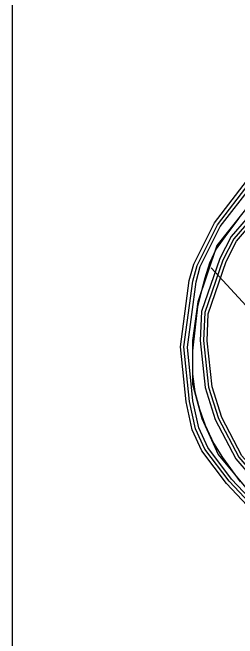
# Model space of a CAD drawing. Extents: x 1551653 to 1702041, y 811336 to 920032.
# Drawn here: x 1577050 to 1579671, y 815269 to 822567 of the extents above; entities that cross this region are included whole.
import ezdxf

# ---------------------------------------------------------------- set-up
doc = ezdxf.new("R2010")
doc.units = 0
for name, color, linetype in [('Old_Level_52', 7, 'Continuous'), ('Old_Level_53', 7, 'Continuous'), ('Old_Level_56', 7, 'Continuous'), ('Old_Level_60', 7, 'Continuous'), ('Old_Level_61', 7, 'Continuous'), ('Old_Level_63', 7, 'Continuous')]:
    doc.layers.add(name, color=color, linetype=linetype)

msp = doc.modelspace()

# ---------------------------------------------------------------- linework, layer by layer
at = {"layer": 'Old_Level_52'}
msp.add_lwpolyline([(1579684.514, 820169.129), (1579543.25, 819979.207), (1579424.058, 819811.368), (1579344.597, 819643.529), (1579291.623, 819471.274), (1579251.892, 819321.103), (1579203.332, 819135.597), (1579179.052, 818897.09), (1579148.15, 818623.248), (1579148.15, 818349.407), (1579174.637, 818146.234), (1579229.818, 817943.061), (1579296.036, 817757.555), (1579393.155, 817545.549), (1579494.688, 817377.71), (1579702.171, 817095.035)], dxfattribs=at)
at = {"layer": 'Old_Level_53'}
msp.add_lwpolyline([(1581719.727, 821919.866), (1581505.437, 821739.981), (1581194.37, 821518.584), (1580966.255, 821352.536), (1580289.758, 820822.688), (1579915.541, 820460.03), (1579431.659, 819851.187), (1579210.456, 819193.187), (1579148.242, 818743.475), (1579145.867, 818234.056), (1579256.469, 817832.774), (1579445.484, 817415.092), (1580037.759, 816701.346)], dxfattribs=at)
at = {"layer": 'Old_Level_56'}
msp.add_lwpolyline([(1579362.998, 819590.988), (1580225.931, 818651.979), (1580861.501, 817971.96), (1581222.199, 817572.053), (1581605.997, 817156.867), (1581926.292, 816807.406), (1582195.842, 816511.396), (1582350.668, 816340.573), (1582649.45, 816243.076), (1582831.398, 816176.56), (1583442.926, 815969.481), (1584198.479, 815710.462), (1584714.81, 815535.525), (1585169.324, 815371.244), (1585727.344, 815170.05), (1586244.515, 814977.485), (1586401.585, 814917.478)], dxfattribs=at)
at = {"layer": 'Old_Level_60'}
for points in [[(1580733.49, 816466.851), (1580642.55, 816501.454), (1580279.505, 816791.141), (1579877.5, 817222.725), (1579721.558, 817399.838), (1579486.568, 817844.493), (1579374.507, 818204.565), (1579315.555, 818740.828), (1579328.473, 819055.685), (1579537.524, 819662.024), (1579657.479, 819902.499), (1580174.518, 820502.584), (1581095.51, 821330.841), (1581246.53, 821396.765)], [(1579006.541, 818668.29), (1579109.478, 819440.926), (1579161.561, 819633.522), (1579402.497, 820114.523), (1579776.512, 820599.317), (1579970.491, 820789.041), (1579988.536, 820847.789)], [(1583218.311, 814016.53), (1582355.555, 814516.96), (1581574.511, 815271.346), (1579960.546, 816630.175), (1579541.522, 817075.241), (1579255.475, 817455.305), (1579142.491, 817700.496), (1579071.543, 818026.836), (1579006.541, 818668.29)]]:
    msp.add_lwpolyline(points, dxfattribs=at)
at = {"layer": 'Old_Level_61'}
for points in [[(1584978.171, 812913.811), (1583850.282, 813696.034), (1583238.406, 814051.132), (1582379.853, 814549.101), (1581602.296, 815300.105), (1579988.126, 816659.292), (1579572.178, 817101.077), (1579290.026, 817475.912), (1579180.631, 817713.26), (1579111.118, 818033.141), (1579046.834, 818667.675), (1579148.745, 819433.032), (1579199.085, 819619.219), (1579436.536, 820093.146), (1579806.45, 820572.661), (1579998.481, 820760.437), (1580090.754, 820833.487), (1580352.196, 821096.569), (1580853.958, 821477.145), (1581256.27, 821720.542), (1581487.569, 821904.781), (1581807.143, 822282.692), (1581859.226, 822464.779), (1581860.559, 823042.871)], [(1584997.856, 812948.875), (1583873.145, 813728.893), (1583258.399, 814085.735), (1582404.152, 814581.295), (1581630.08, 815328.864), (1580015.603, 816688.41), (1579602.833, 817126.863), (1579324.577, 817496.572), (1579218.77, 817726.025), (1579150.693, 818039.395), (1579087.127, 818667.009), (1579188.115, 819425.137), (1579236.712, 819604.866), (1579470.574, 820071.769), (1579836.49, 820546.055), (1580026.471, 820731.832), (1580101.007, 820794.783), (1580378.853, 821066.579), (1580876.514, 821443.978), (1581276.981, 821686.349), (1581512.585, 821873.511), (1581837.798, 822256.907), (1581897.878, 822454.526), (1581900.544, 823042.871)], [(1582118.719, 822657.476), (1582017.116, 822335.544), (1581889.676, 822102.605), (1581810.936, 821971.116), (1581666.887, 821784.211), (1581297.281, 821554.757), (1581201.316, 821464.278), (1581063.521, 821404.147), (1580121, 820562.049), (1579596.886, 819954.736), (1579465.961, 819697.754), (1579252.809, 819081.778), (1579235.585, 818744.109), (1579294.947, 818195.799), (1579410.186, 817820.707), (1579650.815, 817362.468), (1579817.42, 817169.872), (1580220.962, 816736.597), (1580592.619, 816438.913), (1580691.352, 816397.287), (1581643.306, 815550.525), (1581692.211, 815501.876), (1582489.966, 814781.99)], [(1582158.705, 822651.017), (1582054.026, 822319.807), (1581924.33, 822082.715), (1581845.18, 821950.559), (1581692.724, 821753.145), (1581318.401, 821520.77), (1581223.872, 821430.547), (1581079.515, 821367.493), (1580147.759, 820532.316), (1579627.132, 819928.592), (1579501.742, 819679.864), (1579290.641, 819068.706), (1579275.57, 818742.468), (1579334.727, 818200.208), (1579448.326, 817832.6), (1579686.187, 817381.127), (1579847.46, 817196.273), (1580250.285, 816763.869), (1580617.636, 816470.184), (1580712.37, 816432.095), (1581669.963, 815580.411), (1581718.868, 815533.301), (1582516.726, 814811.671)]]:
    msp.add_lwpolyline(points, dxfattribs=at)
at = {"layer": 'Old_Level_63'}
msp.add_lwpolyline([(1577049.889, 831307.151), (1641328.558, 831307.151), (1641328.558, 811336.298), (1577049.889, 811336.298), (1577049.889, 831307.151)], dxfattribs=at)

doc.saveas('drawing.dxf')
